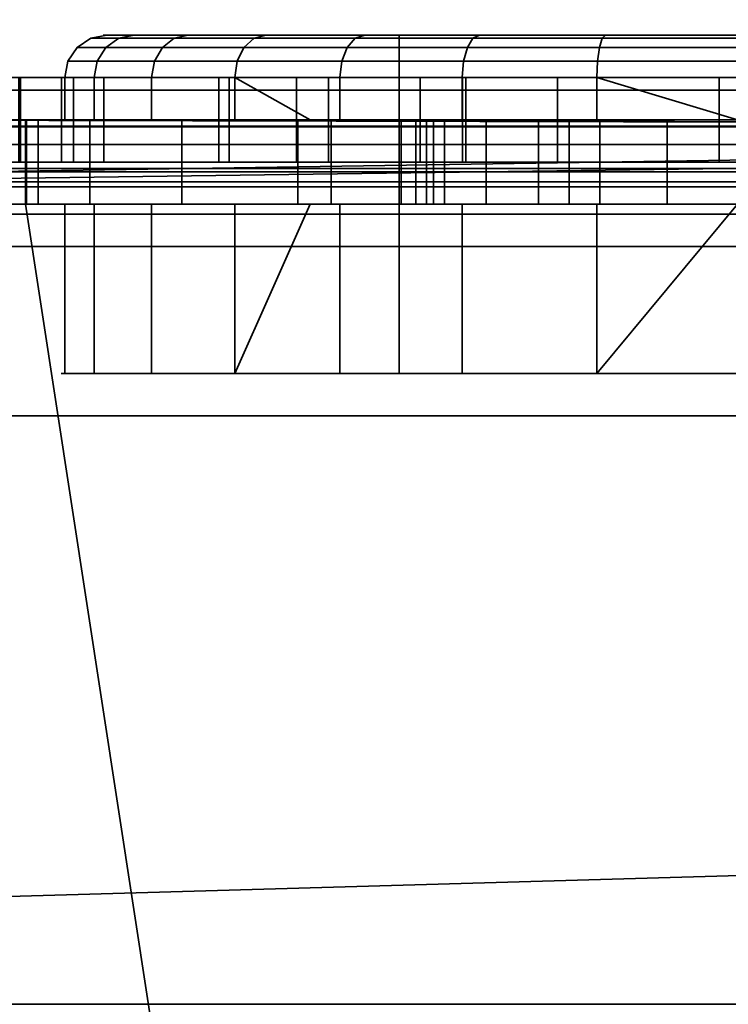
# Model space of a CAD drawing. Header units: millimetres. Extents: x -603 to 3703, y -115 to 193.
# Tile 922 of 1056: x 2532.51 to 2540.89, y -24.95 to -13.32. Entities that reach past the tile are written whole.
import ezdxf

# ---------------------------------------------------------------- set-up
doc = ezdxf.new("R2010")
doc.units = ezdxf.units.MM
doc.layers.add('151', color=7, linetype='Continuous', true_color=0xffffff)

# ---------------------------------------------------------------- blocks, each defined once
blk = doc.blocks.new('UG_SURFACE_003')
at = {"layer": '151', "color": 252, "linetype": 'Continuous', "lineweight": 35}
for points in [[(3703, -18, 2212.25), (3703, 174.4, 2212.25), (2297, 174.4, 2212.25), (2297, -18, 2212.25)], [(2447, -18, 2062.25), (2447, 174.4, 2062.25), (3553, 174.4, 2062.25), (3553, -18, 2062.25)], [(3703, -18, 2212.25), (2297, -18, 2212.25), (2447, -18, 2062.25), (3553, -18, 2062.25)]]:
    blk.add_3dface(points, dxfattribs=at)
blk = doc.blocks.new('UG_SURFACE_101')
at = {"layer": '151', "color": 252, "linetype": 'Continuous', "lineweight": 35}
for points in [[(2485.5, -29.92, 2023.75), (3514.5, -29.92, 2023.75), (3514.5, 14.42, 2023.75), (2485.5, 14.42, 2023.75)], [(2487, -29.92, 2022.25), (2487, 14.42, 2022.25), (3513, 14.42, 2022.25), (3513, -29.92, 2022.25)], [(2432, -18, 2077.25), (3568, -18, 2077.25), (3566.5, -18, 2075.75), (2433.5, -18, 2075.75)], [(2432, -18, 2077.25), (2432, -29.92, 2077.25), (3568, -29.92, 2077.25), (3568, -18, 2077.25)], [(2433.5, -18, 2075.75), (3566.5, -18, 2075.75), (3566.5, -29.92, 2075.75), (2433.5, -29.92, 2075.75)]]:
    blk.add_3dface(points, dxfattribs=at)
blk = doc.blocks.new('UG_SURFACE_103')
at = {"layer": '151', "color": 252, "linetype": 'Continuous', "lineweight": 35}
for points in [[(2503, 4.014, -7.75), (2488, 4.014, -7.75), (2488, -24.953, -7.75), (3512, -24.953, -7.75)], [(2503, 4.014, -8.75), (3497, 4.014, -8.75), (2488, -24.953, -8.75)], [(3497, 4.014, -8.75), (3512, 4.014, -8.75), (3512, -24.953, -8.75), (2488, -24.953, -8.75)], [(3497, 4.014, -7.75), (2503, 4.014, -7.75), (3512, -24.953, -7.75)], [(2488, -25.835, -7.906), (3512, -25.835, -7.906), (3512, -24.953, -7.75), (2488, -24.953, -7.75)], [(2488, -24.953, -8.75), (3512, -24.953, -8.75), (3512, -25.493, -8.845), (2488, -25.493, -8.845)]]:
    blk.add_3dface(points, dxfattribs=at)
blk = doc.blocks.new('UG_SURFACE_216')
at = {"layer": '151', "color": 252, "linetype": 'Continuous', "lineweight": 35}
for points in [[(2562.489, -14.152, 1528.235), (2494, -14.152, 1528.235), (2494, -14, 1529), (2562.171, -14, 1529)], [(2494, -14, 1529), (2538.871, -14, 1530.881), (2540.785, -14, 1530.5)], [(2540.785, -14, 1530.5), (2562.171, -14, 1529), (2494, -14, 1529)], [(2494, -14, 1529), (2520.271, -14, 1544.617), (2522, -14, 1544.25), (2537.249, -14, 1531.964)], [(2537.249, -14, 1531.964), (2538.871, -14, 1530.881), (2494, -14, 1529)], [(2494, -14, 1617), (2532.5, -14, 1607), (2533.147, -14, 1603.747)], [(2533.147, -14, 1603.747), (2522.884, -14, 1552.657), (2521.116, -14, 1552.657), (2494, -14, 1617)], [(2522, -14, 1544.25), (2523.729, -14, 1544.617), (2537.249, -14, 1531.964)], [(2534.866, -14, 1560.884), (2524.498, -14, 1551.938), (2522.884, -14, 1552.657), (2533.147, -14, 1603.747)], [(2523.729, -14, 1544.617), (2525.158, -14, 1545.656), (2535.785, -14, 1535.5), (2536.165, -14, 1533.587)], [(2536.165, -14, 1533.587), (2537.249, -14, 1531.964), (2523.729, -14, 1544.617)], [(2524.498, -14, 1551.938), (2534.866, -14, 1560.884), (2533.004, -14, 1557.882)], [(2533.004, -14, 1557.882), (2532.522, -14, 1554.382), (2525.681, -14, 1550.625), (2524.498, -14, 1551.938)], [(2525.158, -14, 1545.656), (2526.042, -14, 1547.187), (2535.785, -14, 1535.5)], [(2532.522, -14, 1554.382), (2533.506, -14, 1550.988), (2526.227, -14, 1548.944), (2525.681, -14, 1550.625)], [(2526.042, -14, 1547.187), (2526.227, -14, 1548.944), (2533.506, -14, 1550.988), (2535.785, -14, 1548.288)], [(2535.785, -14, 1548.288), (2535.785, -14, 1535.5), (2526.042, -14, 1547.187)], [(2532.5, -14, 1607), (2532.5, -15, 1607), (2533.147, -15, 1603.747), (2533.147, -14, 1603.747)], [(2532.522, -14, 1554.382), (2532.522, -15, 1554.382), (2533.506, -15, 1550.988), (2533.506, -14, 1550.988)], [(2533.004, -14, 1557.882), (2533.004, -15, 1557.882), (2532.522, -15, 1554.382), (2532.522, -14, 1554.382)], [(2534.866, -14, 1560.884), (2534.866, -15, 1560.884), (2533.004, -15, 1557.882), (2533.004, -14, 1557.882)], [(2533.147, -14, 1603.747), (2537.789, -14, 1562.87), (2534.866, -14, 1560.884)], [(2537.789, -14, 1562.87), (2533.147, -14, 1603.747), (2534.99, -14, 1600.99)], [(2533.147, -14, 1603.747), (2533.147, -15, 1603.747), (2534.99, -15, 1600.99), (2534.99, -14, 1600.99)], [(2533.506, -14, 1550.988), (2533.506, -15, 1550.988), (2535.785, -15, 1548.288), (2535.785, -14, 1548.288)], [(2537.789, -14, 1562.87), (2537.789, -15, 1562.87), (2534.866, -15, 1560.884), (2534.866, -14, 1560.884)], [(2537.789, -14, 1562.87), (2534.99, -14, 1600.99), (2537.747, -14, 1599.147)], [(2534.99, -14, 1600.99), (2534.99, -15, 1600.99), (2537.747, -15, 1599.147), (2537.747, -14, 1599.147)], [(2535.785, -14, 1548.288), (2535.785, -15, 1548.288), (2535.785, -15, 1535.5), (2535.785, -14, 1535.5)], [(2535.785, -14, 1535.5), (2535.785, -15, 1535.5), (2536.165, -15, 1533.587), (2536.165, -14, 1533.587)], [(2536.165, -14, 1533.587), (2536.165, -15, 1533.587), (2537.249, -15, 1531.964), (2537.249, -14, 1531.964)], [(2537.249, -14, 1531.964), (2537.249, -15, 1531.964), (2538.871, -15, 1530.881), (2538.871, -14, 1530.881)], [(2537.747, -14, 1599.147), (2541, -14, 1598.5), (2541.266, -14, 1563.496), (2537.789, -14, 1562.87)], [(2537.747, -14, 1599.147), (2537.747, -15, 1599.147), (2541, -15, 1598.5), (2541, -14, 1598.5)], [(2541.266, -14, 1563.496), (2541.266, -15, 1563.496), (2537.789, -15, 1562.87), (2537.789, -14, 1562.87)], [(2538.871, -14, 1530.881), (2538.871, -15, 1530.881), (2540.785, -15, 1530.5), (2540.785, -14, 1530.5)], [(2540.785, -14, 1530.5), (2542.698, -14, 1530.881), (2562.171, -14, 1529)], [(2540.785, -14, 1530.5), (2540.785, -15, 1530.5), (2542.698, -15, 1530.881), (2542.698, -14, 1530.881)], [(2562.757, -14.586, 1527.586), (2494, -14.586, 1527.586), (2494, -14.152, 1528.235), (2562.489, -14.152, 1528.235)], [(2562.937, -15.235, 1527.152), (2494, -15.235, 1527.152), (2494, -14.586, 1527.586), (2562.757, -14.586, 1527.586)], [(2562.171, -15, 1529), (2494, -15, 1529), (2494, -15.076, 1528.617), (2562.33, -15.076, 1528.617)], [(2494, -15, 1617), (2521.116, -15, 1552.657), (2522.884, -15, 1552.657), (2533.147, -15, 1603.747)], [(2533.147, -15, 1603.747), (2532.5, -15, 1607), (2494, -15, 1617)], [(2494, -15, 1529), (2538.871, -15, 1530.881), (2537.249, -15, 1531.964)], [(2494, -15, 1529), (2562.171, -15, 1529), (2540.785, -15, 1530.5)], [(2540.785, -15, 1530.5), (2538.871, -15, 1530.881), (2494, -15, 1529)], [(2537.249, -15, 1531.964), (2522, -15, 1544.25), (2520.271, -15, 1544.617), (2494, -15, 1529)], [(2523.729, -15, 1544.617), (2522, -15, 1544.25), (2537.249, -15, 1531.964)], [(2541, -15, 1598.5), (2537.747, -15, 1599.147), (2522.884, -15, 1552.657), (2524.498, -15, 1551.938)], [(2537.747, -15, 1599.147), (2534.99, -15, 1600.99), (2522.884, -15, 1552.657)], [(2534.99, -15, 1600.99), (2533.147, -15, 1603.747), (2522.884, -15, 1552.657)], [(2523.729, -15, 1544.617), (2537.249, -15, 1531.964), (2536.165, -15, 1533.587)], [(2536.165, -15, 1533.587), (2535.785, -15, 1535.5), (2525.158, -15, 1545.656), (2523.729, -15, 1544.617)], [(2524.498, -15, 1551.938), (2544.253, -15, 1599.147), (2541, -15, 1598.5)], [(2524.498, -15, 1551.938), (2569, -15, 1610.172), (2547.01, -15, 1600.99), (2544.253, -15, 1599.147)], [(2569, -15, 1610.172), (2524.498, -15, 1551.938), (2525.681, -15, 1550.625)], [(2535.785, -15, 1535.5), (2535.785, -15, 1548.288), (2526.042, -15, 1547.187), (2525.158, -15, 1545.656)], [(2525.681, -15, 1550.625), (2526.227, -15, 1548.944), (2569, -15, 1610.172)], [(2526.042, -15, 1547.187), (2535.785, -15, 1548.288), (2533.506, -15, 1550.988)], [(2533.506, -15, 1550.988), (2532.522, -15, 1554.382), (2526.227, -15, 1548.944), (2526.042, -15, 1547.187)], [(2569, -15, 1610.172), (2526.227, -15, 1548.944), (2534.866, -15, 1560.884)], [(2526.227, -15, 1548.944), (2533.004, -15, 1557.882), (2534.866, -15, 1560.884)], [(2526.227, -15, 1548.944), (2532.522, -15, 1554.382), (2533.004, -15, 1557.882)], [(2534.866, -15, 1560.884), (2537.789, -15, 1562.87), (2569, -15, 1610.172)], [(2569, -15, 1610.172), (2537.789, -15, 1562.87), (2541.266, -15, 1563.496)], [(2542.698, -15, 1530.881), (2540.785, -15, 1530.5), (2562.171, -15, 1529)], [(2562.33, -15.076, 1528.617), (2494, -15.076, 1528.617), (2494, -15.293, 1528.293), (2562.464, -15.293, 1528.293)], [(2563, -16, 1527), (2494, -16, 1527), (2494, -15.235, 1527.152), (2562.937, -15.235, 1527.152)], [(2562.464, -15.293, 1528.293), (2494, -15.293, 1528.293), (2494, -15.617, 1528.076), (2562.554, -15.617, 1528.076)], [(2562.554, -15.617, 1528.076), (2494, -15.617, 1528.076), (2494, -16, 1528), (2562.586, -16, 1528)], [(2494, -16, 1527), (2563, -16, 1527), (2563, -28, 1527), (2494, -28, 1527)], [(2494, -28, 1528), (2562.586, -28, 1528), (2562.586, -16, 1528), (2494, -16, 1528)]]:
    blk.add_3dface(points, dxfattribs=at)
blk = doc.blocks.new('UG_SURFACE_217')
at = {"layer": '151', "color": 252, "linetype": 'Continuous', "lineweight": 35}
for points in [[(2534.199, -13.646, 1102.073), (2533.19, -13.646, 1105.179), (2533.351, -13.538, 1105.196), (2534.339, -13.538, 1102.154)], [(2533.19, -13.646, 1105.179), (2533.531, -13.646, 1108.427), (2533.685, -13.538, 1108.377), (2533.351, -13.538, 1105.196)], [(2534.339, -13.538, 1102.154), (2533.351, -13.538, 1105.196), (2533.541, -13.5, 1105.216), (2534.505, -13.5, 1102.25)], [(2533.351, -13.538, 1105.196), (2533.685, -13.538, 1108.377), (2533.867, -13.5, 1108.318), (2533.541, -13.5, 1105.216)], [(2533.531, -13.646, 1108.427), (2535.164, -13.646, 1111.255), (2535.284, -13.538, 1111.147), (2533.685, -13.538, 1108.377)], [(2537, -13.5, 1110), (2537, -13.5, 1102), (2534.505, -13.5, 1102.25), (2533.541, -13.5, 1105.216)], [(2533.541, -13.5, 1105.216), (2533.867, -13.5, 1108.318), (2535.426, -13.5, 1111.019), (2537, -13.5, 1110)], [(2533.685, -13.538, 1108.377), (2535.284, -13.538, 1111.147), (2535.426, -13.5, 1111.019), (2533.867, -13.5, 1108.318)], [(2536.384, -13.646, 1099.646), (2534.199, -13.646, 1102.073), (2534.339, -13.538, 1102.154), (2536.479, -13.538, 1099.778)], [(2536.479, -13.538, 1099.778), (2534.339, -13.538, 1102.154), (2534.505, -13.5, 1102.25), (2536.592, -13.5, 1099.932)], [(2537, -13.5, 1102), (2536.592, -13.5, 1099.932), (2534.505, -13.5, 1102.25)], [(2535.164, -13.646, 1111.255), (2537.806, -13.646, 1113.175), (2537.872, -13.538, 1113.026), (2535.284, -13.538, 1111.147)], [(2535.284, -13.538, 1111.147), (2537.872, -13.538, 1113.026), (2537.95, -13.5, 1112.852), (2535.426, -13.5, 1111.019)], [(2537, -13.5, 1110), (2535.426, -13.5, 1111.019), (2537.95, -13.5, 1112.852)], [(2539.367, -13.646, 1098.318), (2536.384, -13.646, 1099.646), (2536.479, -13.538, 1099.778), (2539.401, -13.538, 1098.477)], [(2539.401, -13.538, 1098.477), (2536.479, -13.538, 1099.778), (2536.592, -13.5, 1099.932), (2539.441, -13.5, 1098.664)], [(2542.559, -13.5, 1098.664), (2539.441, -13.5, 1098.664), (2536.592, -13.5, 1099.932), (2537, -13.5, 1102)], [(2537, -13.5, 1102), (2545, -13.5, 1102), (2545.408, -13.5, 1099.932), (2542.559, -13.5, 1098.664)], [(2545, -13.5, 1110), (2537, -13.5, 1110), (2537.95, -13.5, 1112.852), (2541, -13.5, 1113.5)], [(2545, -13.5, 1102), (2537, -13.5, 1102), (2537, -17.5, 1102), (2545, -17.5, 1102)], [(2537, -13.5, 1102), (2537, -13.5, 1110), (2537, -17.5, 1110), (2537, -17.5, 1102)], [(2537, -13.5, 1110), (2545, -13.5, 1110), (2545, -17.5, 1110), (2537, -17.5, 1110)], [(2537.806, -13.646, 1113.175), (2541, -13.646, 1113.854), (2541, -13.538, 1113.691), (2537.872, -13.538, 1113.026)], [(2537.872, -13.538, 1113.026), (2541, -13.538, 1113.691), (2541, -13.5, 1113.5), (2537.95, -13.5, 1112.852)], [(2542.633, -13.646, 1098.318), (2539.367, -13.646, 1098.318), (2539.401, -13.538, 1098.477), (2542.599, -13.538, 1098.477)], [(2542.599, -13.538, 1098.477), (2539.401, -13.538, 1098.477), (2539.441, -13.5, 1098.664), (2542.559, -13.5, 1098.664)], [(2534.105, -13.809, 1102.019), (2533.082, -13.809, 1105.168), (2533.19, -13.646, 1105.179), (2534.199, -13.646, 1102.073)], [(2533.082, -13.809, 1105.168), (2533.428, -13.809, 1108.46), (2533.531, -13.646, 1108.427), (2533.19, -13.646, 1105.179)], [(2533.428, -13.809, 1108.46), (2535.083, -13.809, 1111.328), (2535.164, -13.646, 1111.255), (2533.531, -13.646, 1108.427)], [(2536.32, -13.809, 1099.559), (2534.105, -13.809, 1102.019), (2534.199, -13.646, 1102.073), (2536.384, -13.646, 1099.646)], [(2535.083, -13.809, 1111.328), (2537.762, -13.809, 1113.274), (2537.806, -13.646, 1113.175), (2535.164, -13.646, 1111.255)], [(2539.345, -13.809, 1098.212), (2536.32, -13.809, 1099.559), (2536.384, -13.646, 1099.646), (2539.367, -13.646, 1098.318)], [(2537.762, -13.809, 1113.274), (2541, -13.809, 1113.962), (2541, -13.646, 1113.854), (2537.806, -13.646, 1113.175)], [(2542.655, -13.809, 1098.212), (2539.345, -13.809, 1098.212), (2539.367, -13.646, 1098.318), (2542.633, -13.646, 1098.318)], [(2534.072, -14, 1102), (2533.044, -14, 1105.164), (2533.082, -13.809, 1105.168), (2534.105, -13.809, 1102.019)], [(2533.044, -14, 1105.164), (2533.391, -14, 1108.472), (2533.428, -13.809, 1108.46), (2533.082, -13.809, 1105.168)], [(2533.391, -14, 1108.472), (2535.055, -14, 1111.353), (2535.083, -13.809, 1111.328), (2533.428, -13.809, 1108.46)], [(2536.298, -14, 1099.528), (2534.072, -14, 1102), (2534.105, -13.809, 1102.019), (2536.32, -13.809, 1099.559)], [(2535.055, -14, 1111.353), (2537.746, -14, 1113.308), (2537.762, -13.809, 1113.274), (2535.083, -13.809, 1111.328)], [(2539.337, -14, 1098.175), (2536.298, -14, 1099.528), (2536.32, -13.809, 1099.559), (2539.345, -13.809, 1098.212)], [(2537.746, -14, 1113.308), (2541, -14, 1114), (2541, -13.809, 1113.962), (2537.762, -13.809, 1113.274)], [(2542.663, -14, 1098.175), (2539.337, -14, 1098.175), (2539.345, -13.809, 1098.212), (2542.655, -13.809, 1098.212)], [(2533.044, -14.5, 1105.164), (2533.044, -14, 1105.164), (2534.072, -14, 1102), (2534.072, -14.5, 1102)], [(2533.391, -14.5, 1108.472), (2533.391, -14, 1108.472), (2533.044, -14, 1105.164), (2533.044, -14.5, 1105.164)], [(2535.055, -14.5, 1111.353), (2535.055, -14, 1111.353), (2533.391, -14, 1108.472), (2533.391, -14.5, 1108.472)], [(2534.072, -14.5, 1102), (2534.072, -14, 1102), (2536.298, -14, 1099.528), (2536.298, -14.5, 1099.528)], [(2535.055, -14, 1111.353), (2535.055, -14.5, 1111.353), (2535.945, -14.5, 1112)], [(2535.945, -14.5, 1112), (2537.746, -14.5, 1113.308), (2537.746, -14, 1113.308), (2535.055, -14, 1111.353)], [(2536.298, -14.5, 1099.528), (2536.298, -14, 1099.528), (2539.337, -14, 1098.175), (2539.337, -14.5, 1098.175)], [(2541, -14.5, 1114), (2541, -14, 1114), (2537.746, -14, 1113.308), (2537.746, -14.5, 1113.308)], [(2539.337, -14, 1098.175), (2542.663, -14, 1098.175), (2541, -14.5, 1098)], [(2541, -14.5, 1098), (2539.337, -14.5, 1098.175), (2539.337, -14, 1098.175)], [(2494, -14.576, 1158.183), (2561.744, -14.576, 1158.183), (2532.579, -14.5, 1157.8), (2529.454, -14.5, 1157.8)], [(2561.744, -14.576, 1004.817), (2494, -14.576, 1004.817), (2526.375, -14.5, 1005.2), (2529.454, -14.5, 1005.2)], [(2561.744, -14.576, 1004.817), (2529.454, -14.5, 1005.2), (2532.579, -14.5, 1005.2)], [(2529.454, -14.5, 1036.97), (2532.579, -14.5, 1036.97), (2532.579, -14.5, 1036.612), (2532.207, -14.5, 1033.079)], [(2532.207, -14.5, 1033.079), (2532.579, -14.5, 1031.931), (2532.579, -14.5, 1015.975), (2529.454, -14.5, 1015.975)], [(2529.454, -14.5, 1005.2), (2529.454, -14.5, 1015.975), (2532.579, -14.5, 1015.975), (2532.579, -14.5, 1005.2)], [(2529.454, -14.5, 1036.97), (2529.454, -14.5, 1061.42), (2532.579, -14.5, 1061.42), (2532.579, -14.5, 1036.97)], [(2529.454, -14.5, 1061.42), (2529.454, -14.5, 1093), (2532.579, -14.5, 1093), (2532.579, -14.5, 1061.42)], [(2529.454, -14.5, 1093), (2529.454, -14.5, 1112), (2532.579, -14.5, 1112), (2532.579, -14.5, 1093)], [(2529.454, -14.5, 1112), (2529.454, -14.5, 1157.8), (2532.579, -14.5, 1157.8), (2532.579, -14.5, 1112)], [(2532.579, -15.5, 1036.612), (2532.207, -15.5, 1033.079), (2532.207, -14.5, 1033.079), (2532.579, -14.5, 1036.612)], [(2532.579, -14.5, 1031.931), (2532.207, -14.5, 1033.079), (2532.207, -15.5, 1033.079), (2532.579, -15.5, 1031.931)], [(2561.744, -14.576, 1158.183), (2549.421, -14.5, 1157.8), (2532.579, -14.5, 1157.8)], [(2532.579, -14.5, 1005.2), (2549.421, -14.5, 1005.2), (2561.744, -14.576, 1004.817)], [(2532.579, -14.5, 1061.42), (2540.168, -14.5, 1080.087), (2541, -14.5, 1080)], [(2541, -14.5, 1080), (2541.832, -14.5, 1080.087), (2549.421, -14.5, 1061.42), (2532.579, -14.5, 1061.42)], [(2532.579, -14.5, 1061.42), (2538.649, -14.5, 1080.764), (2540.168, -14.5, 1080.087)], [(2532.579, -14.5, 1061.42), (2532.579, -14.5, 1093), (2537.022, -14.5, 1083.582), (2537.536, -14.5, 1082)], [(2537.536, -14.5, 1082), (2538.649, -14.5, 1080.764), (2532.579, -14.5, 1061.42)], [(2532.579, -14.5, 1093), (2538.028, -14.5, 1086.676), (2537.196, -14.5, 1085.236)], [(2537.196, -14.5, 1085.236), (2537.022, -14.5, 1083.582), (2532.579, -14.5, 1093)], [(2532.579, -14.5, 1093), (2549.421, -14.5, 1093), (2541, -14.5, 1088), (2539.373, -14.5, 1087.654)], [(2539.373, -14.5, 1087.654), (2538.028, -14.5, 1086.676), (2532.579, -14.5, 1093)], [(2532.579, -14.5, 1157.8), (2549.421, -14.5, 1157.8), (2541, -14.5, 1114), (2537.746, -14.5, 1113.308)], [(2532.579, -14.5, 1093), (2539.337, -14.5, 1098.175), (2541, -14.5, 1098)], [(2541, -14.5, 1098), (2542.663, -14.5, 1098.175), (2549.421, -14.5, 1093), (2532.579, -14.5, 1093)], [(2532.579, -14.5, 1093), (2536.298, -14.5, 1099.528), (2539.337, -14.5, 1098.175)], [(2532.579, -14.5, 1093), (2534.072, -14.5, 1102), (2536.298, -14.5, 1099.528)], [(2532.579, -14.5, 1112), (2533.391, -14.5, 1108.472), (2533.044, -14.5, 1105.164)], [(2533.044, -14.5, 1105.164), (2532.579, -14.5, 1093), (2532.579, -14.5, 1112)], [(2533.044, -14.5, 1105.164), (2534.072, -14.5, 1102), (2532.579, -14.5, 1093)], [(2532.579, -14.5, 1112), (2535.945, -14.5, 1112), (2535.055, -14.5, 1111.353)], [(2535.055, -14.5, 1111.353), (2533.391, -14.5, 1108.472), (2532.579, -14.5, 1112)], [(2532.579, -14.5, 1061.42), (2537.405, -14.5, 1042.077), (2534.431, -14.5, 1039.917)], [(2541, -14.5, 1042.841), (2537.405, -14.5, 1042.077), (2532.579, -14.5, 1061.42), (2549.421, -14.5, 1061.42)], [(2532.579, -14.5, 1036.97), (2532.729, -14.5, 1036.97), (2532.592, -14.5, 1036.734)], [(2532.579, -14.5, 1015.975), (2532.579, -14.5, 1031.931), (2533.342, -14.5, 1029.583)], [(2549.421, -14.5, 1005.2), (2532.579, -14.5, 1005.2), (2541, -14.5, 1009.35), (2542.99, -14.5, 1009.746)], [(2532.579, -14.5, 1005.2), (2537.323, -14.5, 1010.873), (2539.01, -14.5, 1009.746)], [(2539.01, -14.5, 1009.746), (2541, -14.5, 1009.35), (2532.579, -14.5, 1005.2)], [(2532.579, -14.5, 1015.975), (2535.8, -14.5, 1015.975), (2535.8, -14.5, 1014.55)], [(2535.8, -14.5, 1014.55), (2536.196, -14.5, 1012.56), (2532.579, -14.5, 1005.2), (2532.579, -14.5, 1015.975)], [(2536.196, -14.5, 1012.56), (2537.323, -14.5, 1010.873), (2532.579, -14.5, 1005.2)], [(2533.342, -14.5, 1029.583), (2535.8, -14.5, 1026.85), (2535.8, -14.5, 1015.975), (2532.579, -14.5, 1015.975)], [(2532.592, -14.5, 1036.734), (2532.579, -14.5, 1036.612), (2532.579, -14.5, 1036.97)], [(2534.431, -14.5, 1039.917), (2532.729, -14.5, 1036.97), (2532.579, -14.5, 1036.97), (2532.579, -14.5, 1061.42)], [(2537.746, -14.5, 1113.308), (2535.945, -14.5, 1112), (2532.579, -14.5, 1112), (2532.579, -14.5, 1157.8)], [(2532.579, -15.5, 1031.931), (2533.342, -15.5, 1029.583), (2533.342, -14.5, 1029.583), (2532.579, -14.5, 1031.931)], [(2532.579, -14.5, 1036.612), (2532.592, -14.5, 1036.734), (2532.592, -15.5, 1036.734), (2532.579, -15.5, 1036.612)], [(2532.729, -15.5, 1036.97), (2532.592, -15.5, 1036.734), (2532.592, -14.5, 1036.734), (2532.729, -14.5, 1036.97)], [(2532.729, -14.5, 1036.97), (2534.431, -14.5, 1039.917), (2534.431, -15.5, 1039.917), (2532.729, -15.5, 1036.97)], [(2533.342, -14.5, 1029.583), (2533.342, -15.5, 1029.583), (2535.8, -15.5, 1026.85), (2535.8, -14.5, 1026.85)], [(2537.405, -14.5, 1042.077), (2537.405, -15.5, 1042.077), (2534.431, -15.5, 1039.917), (2534.431, -14.5, 1039.917)], [(2535.8, -15.5, 1015.975), (2535.8, -15.5, 1014.55), (2535.8, -14.5, 1014.55), (2535.8, -14.5, 1015.975)], [(2535.8, -14.5, 1015.975), (2535.8, -14.5, 1026.85), (2535.8, -15.5, 1026.85), (2535.8, -15.5, 1015.975)], [(2535.8, -14.5, 1014.55), (2535.8, -15.5, 1014.55), (2536.196, -15.5, 1012.56), (2536.196, -14.5, 1012.56)], [(2536.196, -14.5, 1012.56), (2536.196, -15.5, 1012.56), (2537.323, -15.5, 1010.873), (2537.323, -14.5, 1010.873)], [(2537.022, -15.5, 1083.582), (2537.022, -14.5, 1083.582), (2537.196, -14.5, 1085.236), (2537.196, -15.5, 1085.236)], [(2537.536, -15.5, 1082), (2537.536, -14.5, 1082), (2537.022, -14.5, 1083.582), (2537.022, -15.5, 1083.582)], [(2537.196, -15.5, 1085.236), (2537.196, -14.5, 1085.236), (2538.028, -14.5, 1086.676), (2538.028, -15.5, 1086.676)], [(2537.323, -14.5, 1010.873), (2537.323, -15.5, 1010.873), (2539.01, -15.5, 1009.746), (2539.01, -14.5, 1009.746)], [(2541, -14.5, 1042.841), (2541, -15.5, 1042.841), (2537.405, -15.5, 1042.077), (2537.405, -14.5, 1042.077)], [(2538.649, -15.5, 1080.764), (2538.649, -14.5, 1080.764), (2537.536, -14.5, 1082), (2537.536, -15.5, 1082)], [(2538.028, -15.5, 1086.676), (2538.028, -14.5, 1086.676), (2539.373, -14.5, 1087.654), (2539.373, -15.5, 1087.654)], [(2540.168, -15.5, 1080.087), (2540.168, -14.5, 1080.087), (2538.649, -14.5, 1080.764), (2538.649, -15.5, 1080.764)], [(2539.01, -14.5, 1009.746), (2539.01, -15.5, 1009.746), (2541, -15.5, 1009.35), (2541, -14.5, 1009.35)], [(2539.373, -15.5, 1087.654), (2539.373, -14.5, 1087.654), (2541, -14.5, 1088), (2541, -15.5, 1088)], [(2541, -14.5, 1080), (2540.168, -14.5, 1080.087), (2540.168, -15.5, 1080.087), (2541, -15.5, 1080)], [(2561.744, -14.576, 1158.183), (2494, -14.576, 1158.183), (2494, -14.793, 1158.507), (2561.879, -14.793, 1158.507)], [(2561.879, -14.793, 1004.493), (2494, -14.793, 1004.493), (2494, -14.576, 1004.817), (2561.744, -14.576, 1004.817)], [(2561.879, -14.793, 1158.507), (2494, -14.793, 1158.507), (2494, -15.117, 1158.724), (2561.969, -15.117, 1158.724)], [(2561.969, -15.117, 1004.276), (2494, -15.117, 1004.276), (2494, -14.793, 1004.493), (2561.879, -14.793, 1004.493)], [(2561.969, -15.117, 1158.724), (2494, -15.117, 1158.724), (2494, -15.5, 1158.8), (2562, -15.5, 1158.8)], [(2562, -15.5, 1004.2), (2494, -15.5, 1004.2), (2494, -15.117, 1004.276), (2561.969, -15.117, 1004.276)], [(2494, -15.5, 1004.2), (2562, -15.5, 1004.2), (2562, -28.5, 1004.2), (2494, -28.5, 1004.2)], [(2562, -15.5, 1158.8), (2494, -15.5, 1158.8), (2494, -28.5, 1158.8), (2562, -28.5, 1158.8)], [(2529.454, -28.5, 1005.2), (2534.58, -28.5, 1005.2), (2532.579, -15.5, 1005.2), (2529.454, -15.5, 1005.2)], [(2529.454, -15.5, 1157.8), (2532.579, -15.5, 1157.8), (2534.58, -28.5, 1157.8), (2529.454, -28.5, 1157.8)], [(2529.454, -15.5, 1015.975), (2532.579, -15.5, 1015.975), (2532.579, -15.5, 1031.931), (2532.207, -15.5, 1033.079)], [(2532.207, -15.5, 1033.079), (2532.579, -15.5, 1036.612), (2532.579, -15.5, 1036.97), (2529.454, -15.5, 1036.97)], [(2532.579, -15.5, 1005.2), (2532.579, -15.5, 1015.975), (2529.454, -15.5, 1015.975), (2529.454, -15.5, 1005.2)], [(2532.579, -15.5, 1036.97), (2532.579, -15.5, 1061.42), (2529.454, -15.5, 1061.42), (2529.454, -15.5, 1036.97)], [(2532.579, -15.5, 1061.42), (2532.579, -15.5, 1093), (2529.454, -15.5, 1093), (2529.454, -15.5, 1061.42)], [(2532.579, -15.5, 1093), (2532.579, -15.5, 1112), (2529.454, -15.5, 1112), (2529.454, -15.5, 1093)], [(2532.579, -15.5, 1112), (2532.579, -15.5, 1157.8), (2529.454, -15.5, 1157.8), (2529.454, -15.5, 1112)], [(2534.58, -28.5, 1005.2), (2547.421, -28.5, 1005.2), (2549.421, -15.5, 1005.2), (2532.579, -15.5, 1005.2)], [(2532.579, -15.5, 1157.8), (2549.421, -15.5, 1157.8), (2547.421, -28.5, 1157.8), (2534.58, -28.5, 1157.8)], [(2549.421, -15.5, 1093), (2532.579, -15.5, 1093), (2541, -15.5, 1088), (2542.627, -15.5, 1087.654)], [(2532.579, -15.5, 1093), (2538.028, -15.5, 1086.676), (2539.373, -15.5, 1087.654)], [(2532.579, -15.5, 1061.42), (2538.649, -15.5, 1080.764), (2537.536, -15.5, 1082)], [(2532.579, -15.5, 1061.42), (2549.421, -15.5, 1061.42), (2541, -15.5, 1080), (2540.168, -15.5, 1080.087)], [(2539.373, -15.5, 1087.654), (2541, -15.5, 1088), (2532.579, -15.5, 1093)], [(2532.579, -15.5, 1093), (2537.022, -15.5, 1083.582), (2537.196, -15.5, 1085.236)], [(2540.168, -15.5, 1080.087), (2538.649, -15.5, 1080.764), (2532.579, -15.5, 1061.42)], [(2537.536, -15.5, 1082), (2537.022, -15.5, 1083.582), (2532.579, -15.5, 1093), (2532.579, -15.5, 1061.42)], [(2537.196, -15.5, 1085.236), (2538.028, -15.5, 1086.676), (2532.579, -15.5, 1093)], [(2549.421, -15.5, 1157.8), (2532.579, -15.5, 1157.8), (2541, -15.5, 1114), (2544.254, -15.5, 1113.308)], [(2532.579, -15.5, 1157.8), (2532.579, -15.5, 1112), (2535.945, -15.5, 1112), (2537.746, -15.5, 1113.308)], [(2537.746, -15.5, 1113.308), (2541, -15.5, 1114), (2532.579, -15.5, 1157.8)], [(2541, -15.5, 1098), (2539.337, -15.5, 1098.175), (2532.579, -15.5, 1093), (2549.421, -15.5, 1093)], [(2532.579, -15.5, 1112), (2532.579, -15.5, 1093), (2533.044, -15.5, 1105.164)], [(2539.337, -15.5, 1098.175), (2536.298, -15.5, 1099.528), (2532.579, -15.5, 1093)], [(2532.579, -15.5, 1093), (2534.072, -15.5, 1102), (2533.044, -15.5, 1105.164)], [(2536.298, -15.5, 1099.528), (2534.072, -15.5, 1102), (2532.579, -15.5, 1093)], [(2532.579, -15.5, 1112), (2533.391, -15.5, 1108.472), (2535.055, -15.5, 1111.353)], [(2533.044, -15.5, 1105.164), (2533.391, -15.5, 1108.472), (2532.579, -15.5, 1112)], [(2532.579, -15.5, 1015.975), (2532.579, -15.5, 1005.2), (2536.196, -15.5, 1012.56), (2535.8, -15.5, 1014.55)], [(2532.579, -15.5, 1005.2), (2549.421, -15.5, 1005.2), (2541, -15.5, 1009.35), (2539.01, -15.5, 1009.746)], [(2532.579, -15.5, 1005.2), (2537.323, -15.5, 1010.873), (2536.196, -15.5, 1012.56)], [(2539.01, -15.5, 1009.746), (2537.323, -15.5, 1010.873), (2532.579, -15.5, 1005.2)], [(2532.579, -15.5, 1015.975), (2535.8, -15.5, 1015.975), (2535.8, -15.5, 1026.85), (2533.342, -15.5, 1029.583)], [(2532.579, -15.5, 1036.97), (2532.579, -15.5, 1036.612), (2532.592, -15.5, 1036.734)], [(2549.421, -15.5, 1061.42), (2532.579, -15.5, 1061.42), (2537.405, -15.5, 1042.077), (2541, -15.5, 1042.841)], [(2532.579, -15.5, 1061.42), (2532.579, -15.5, 1036.97), (2532.729, -15.5, 1036.97), (2534.431, -15.5, 1039.917)], [(2534.431, -15.5, 1039.917), (2537.405, -15.5, 1042.077), (2532.579, -15.5, 1061.42)], [(2532.592, -15.5, 1036.734), (2532.729, -15.5, 1036.97), (2532.579, -15.5, 1036.97)], [(2533.342, -15.5, 1029.583), (2532.579, -15.5, 1031.931), (2532.579, -15.5, 1015.975)], [(2535.8, -15.5, 1014.55), (2535.8, -15.5, 1015.975), (2532.579, -15.5, 1015.975)], [(2535.055, -15.5, 1111.353), (2535.945, -15.5, 1112), (2532.579, -15.5, 1112)], [(2533.044, -17.5, 1105.164), (2533.044, -15.5, 1105.164), (2534.072, -15.5, 1102), (2534.072, -17.5, 1102)], [(2533.391, -17.5, 1108.472), (2533.391, -15.5, 1108.472), (2533.044, -15.5, 1105.164), (2533.044, -17.5, 1105.164)], [(2535.055, -17.5, 1111.353), (2535.055, -15.5, 1111.353), (2533.391, -15.5, 1108.472), (2533.391, -17.5, 1108.472)], [(2534.072, -17.5, 1102), (2534.072, -15.5, 1102), (2536.298, -15.5, 1099.528), (2536.298, -17.5, 1099.528)], [(2535.055, -17.5, 1111.353), (2537.746, -17.5, 1113.308), (2537.746, -15.5, 1113.308), (2535.945, -15.5, 1112)], [(2535.945, -15.5, 1112), (2535.055, -15.5, 1111.353), (2535.055, -17.5, 1111.353)], [(2536.298, -17.5, 1099.528), (2536.298, -15.5, 1099.528), (2539.337, -15.5, 1098.175), (2539.337, -17.5, 1098.175)], [(2541, -17.5, 1114), (2541, -15.5, 1114), (2537.746, -15.5, 1113.308), (2537.746, -17.5, 1113.308)], [(2542.663, -17.5, 1098.175), (2539.337, -17.5, 1098.175), (2541, -15.5, 1098)], [(2539.337, -17.5, 1098.175), (2539.337, -15.5, 1098.175), (2541, -15.5, 1098)], [(2533.391, -17.5, 1108.472), (2533.044, -17.5, 1105.164), (2537, -17.5, 1102), (2537, -17.5, 1110)], [(2533.044, -17.5, 1105.164), (2534.072, -17.5, 1102), (2537, -17.5, 1102)], [(2537, -17.5, 1110), (2535.055, -17.5, 1111.353), (2533.391, -17.5, 1108.472)], [(2534.072, -17.5, 1102), (2536.298, -17.5, 1099.528), (2537, -17.5, 1102)], [(2537.746, -17.5, 1113.308), (2535.055, -17.5, 1111.353), (2537, -17.5, 1110)], [(2537, -17.5, 1102), (2536.298, -17.5, 1099.528), (2539.337, -17.5, 1098.175)], [(2541, -17.5, 1114), (2537.746, -17.5, 1113.308), (2537, -17.5, 1110), (2545, -17.5, 1110)], [(2545, -17.5, 1102), (2537, -17.5, 1102), (2539.337, -17.5, 1098.175), (2542.663, -17.5, 1098.175)]]:
    blk.add_3dface(points, dxfattribs=at)
blk = doc.blocks.new('UG_SURFACE_218')
at = {"layer": '151', "color": 35, "linetype": 'Continuous', "lineweight": 35}
for points in [[(3509, -34, 2019), (3509, 0, 2019), (2491, -15.75, 2019), (2491, -28.25, 2019)], [(3509, 0, 2019), (2491, 0, 2019), (2491, -15.75, 2019)], [(3509, -2), (3509, -34), (2491, -28.25), (2491, -15.75)], [(2491, -15.75), (2491, -2), (3509, -2)]]:
    blk.add_3dface(points, dxfattribs=at)

msp = doc.modelspace()

# ---------------------------------------------------------------- linework, layer by layer
at = {"layer": '151', "linetype": 'Continuous', "lineweight": -3}
for p, q in [((2545, -13.5, 1102), (2537, -13.5, 1102)), ((2537, -17.5, 1110), (2537, -13.5, 1110)), ((2537, -17.5, 1102), (2537, -13.5, 1102)), ((2537, -13.5, 1110), (2545, -13.5, 1110)), ((2537, -13.5, 1102), (2537, -13.5, 1110)), ((2562.172, -14, 1529), (2494, -14, 1529)), ((2535.785, -14, 1548.288), (2535.785, -15, 1548.288)), ((2535.785, -14, 1535.5), (2535.785, -15, 1535.5)), ((2535.785, -14, 1535.5), (2535.785, -14, 1548.288)), ((2561.586, -14.5, 1005.2), (2494, -14.5, 1005.2)), ((2494, -14.5, 1157.8), (2561.586, -14.5, 1157.8)), ((2535.8, -14.5, 1026.85), (2535.8, -15.5, 1026.85)), ((2535.8, -14.5, 1014.55), (2535.8, -15.5, 1014.55)), ((2535.8, -14.5, 1026.85), (2535.8, -14.5, 1014.55)), ((2562.172, -15, 1529), (2494, -15, 1529)), ((2535.785, -15, 1535.5), (2535.785, -15, 1548.288)), ((2494, -15.5, 1005.2), (2561.586, -15.5, 1005.2)), ((2494, -15.5, 1004.2), (2562, -15.5, 1004.2)), ((2494, -15.5, 1157.8), (2561.586, -15.5, 1157.8)), ((2562, -15.5, 1158.8), (2494, -15.5, 1158.8)), ((2535.8, -15.5, 1026.85), (2535.8, -15.5, 1014.55)), ((2494, -16, 1527), (2563, -16, 1527)), ((2494, -16, 1528), (2562.586, -16, 1528)), ((2537, -17.5, 1110), (2545, -17.5, 1110)), ((2537, -17.5, 1102), (2537, -17.5, 1110)), ((2545, -17.5, 1102), (2537, -17.5, 1102)), ((3703, -18, 2212.25), (2297, -18, 2212.25)), ((3568, -18, 2077.25), (2432, -18, 2077.25)), ((3566.5, -18, 2075.75), (2433.5, -18, 2075.75)), ((2447, -18, 2062.25), (3553, -18, 2062.25))]:
    msp.add_line(p, q, dxfattribs=at)
at = {"layer": '151', "linetype": 'Continuous', "lineweight": -3, "extrusion": (0, 1, 0)}
for centre, radius in [((-2541, 1106, -13.5), 7.5), ((-2541, 1106, -15.5), 8), ((-2541, 1084, -15.5), 4)]:
    msp.add_circle(centre, radius, dxfattribs=at)
at = {"layer": '151', "linetype": 'Continuous', "lineweight": -3, "extrusion": (0, -1, 0)}
for centre, radius in [((2541, 1106, 14), 8), ((2541, 1106, 14.5), 8), ((2541, 1084, 14.5), 4), ((2541, 1106, 17.5), 8)]:
    msp.add_circle(centre, radius, dxfattribs=at)
at = {"layer": '151', "linetype": 'Continuous', "lineweight": -3, "extrusion": (0, 1, 0)}
for centre, radius, start, end in [((-2541, 1555, -14), 8.5, 307.8469, 235.7422), ((-2541, 1607, -14), 8.5, 180, 0), ((-2540.785, 1535.5, -14), 5, 180, 0), ((-2541, 1555, -15), 8.5, 307.8469, 235.7422), ((-2541, 1607, -15), 8.5, 180, 0), ((-2540.785, 1535.5, -15), 5, 180, 0)]:
    msp.add_arc(centre, radius, start, end, dxfattribs=at)
at = {"layer": '151', "linetype": 'Continuous', "lineweight": -3, "extrusion": (0, -1, 0)}
for centre, radius, start, end in [((2541, 1034, 14.5), 8.841, 306.0274, 233.9726), ((2541, 1014.55, 14.5), 5.2, 180, 0), ((2541, 1034, 15.5), 8.841, 306.0274, 233.9726), ((2541, 1014.55, 15.5), 5.2, 180, 0)]:
    msp.add_arc(centre, radius, start, end, dxfattribs=at)

# ---------------------------------------------------------------- block references
at = {"layer": '151', "linetype": 'Continuous', "lineweight": -3}
for name in ['UG_SURFACE_003', 'UG_SURFACE_103', 'UG_SURFACE_101', 'UG_SURFACE_218', 'UG_SURFACE_216', 'UG_SURFACE_217']:
    msp.add_blockref(name, (0, 0), dxfattribs=at)

doc.saveas('drawing.dxf')
